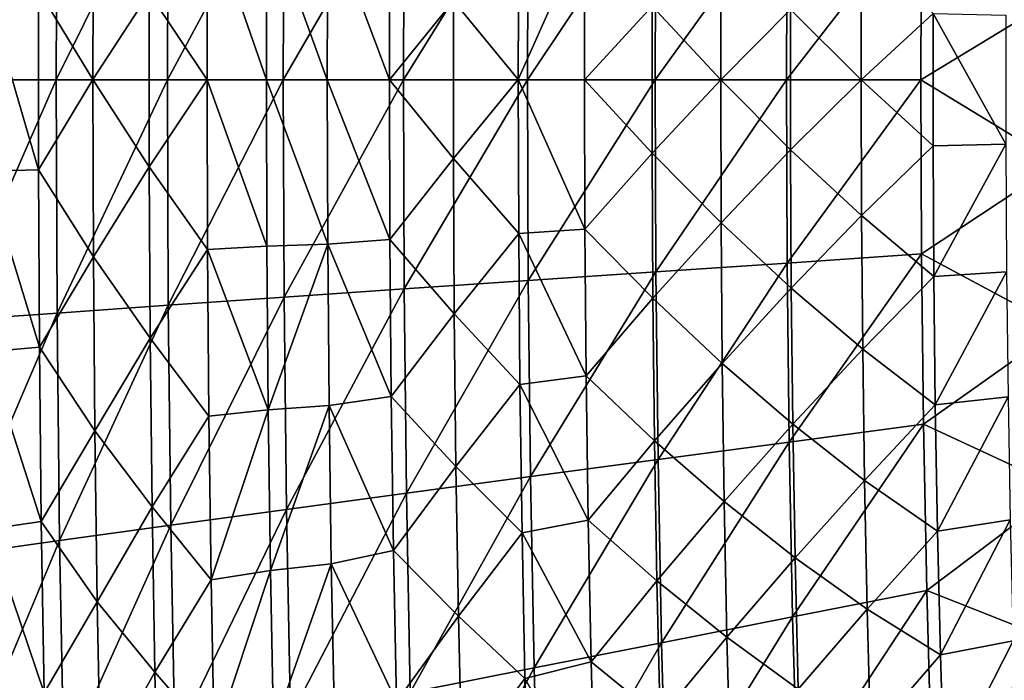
# Model space of a CAD drawing. Header units: millimetres. Extents: x -300 to 300, y -500 to 500.
# Tile 378 of 656: x -237 to -169, y -42 to 4. Entities that reach past the tile are written whole.
import ezdxf

# ---------------------------------------------------------------- set-up
doc = ezdxf.new("R2010")
doc.units = ezdxf.units.MM
doc.header["$LTSCALE"] = 81.481481
doc.layers.add('20', color=7, linetype='CONTINUOUS')
doc.layers.add('22', color=7, linetype='CONTINUOUS')

msp = doc.modelspace()

# ---------------------------------------------------------------- linework, layer by layer
at = {"layer": '20', "color": 7, "linetype": 'CONTINUOUS'}
for points in [[(-242.218, 0, 54.408), (-234.725, 16.31, 56.655), (-242.159, 16.839, 54.415), (-242.218, 0, 54.408)], [(-234.782, 0, 56.648), (-234.725, 16.31, 56.655), (-242.218, 0, 54.408), (-234.782, 0, 56.648)], [(-234.782, 0, 56.648), (-226.952, 15.764, 58.746), (-234.725, 16.31, 56.655), (-234.782, 0, 56.648)], [(-227.008, 0, 58.739), (-226.952, 15.764, 58.746), (-234.782, 0, 56.648), (-227.008, 0, 58.739)], [(-227.008, 0, 58.739), (-218.86, 15.204, 60.693), (-226.952, 15.764, 58.746), (-227.008, 0, 58.739)], [(-218.915, 0, 60.686), (-218.86, 15.204, 60.693), (-227.008, 0, 58.739), (-218.915, 0, 60.686)], [(-218.915, 0, 60.686), (-210.47, 14.627, 62.501), (-218.86, 15.204, 60.693), (-218.915, 0, 60.686)], [(-210.523, 0, 62.494), (-210.47, 14.627, 62.501), (-218.915, 0, 60.686), (-210.523, 0, 62.494)], [(-210.523, 0, 62.494), (-201.8, 14.037, 64.175), (-210.47, 14.627, 62.501), (-210.523, 0, 62.494)], [(-201.851, 0, 64.169), (-201.8, 14.037, 64.175), (-210.523, 0, 62.494), (-201.851, 0, 64.169)], [(-201.851, 0, 64.169), (-192.869, 13.432, 65.72), (-201.8, 14.037, 64.175), (-201.851, 0, 64.169)], [(-192.918, 0, 65.714), (-192.869, 13.432, 65.72), (-201.851, 0, 64.169), (-192.918, 0, 65.714)], [(-192.918, 0, 65.714), (-183.698, 12.814, 67.141), (-192.869, 13.432, 65.72), (-192.918, 0, 65.714)], [(-183.745, 0, 67.135), (-183.698, 12.814, 67.141), (-192.918, 0, 65.714), (-183.745, 0, 67.135)], [(-183.745, 0, 67.135), (-174.305, 12.182, 68.442), (-183.698, 12.814, 67.141), (-183.745, 0, 67.135)], [(-174.35, 0, 68.437), (-174.305, 12.182, 68.442), (-183.745, 0, 67.135), (-174.35, 0, 68.437)], [(-174.35, 0, 68.437), (-164.742, 5.851, 69.625), (-174.305, 12.182, 68.442), (-174.35, 0, 68.437)], [(-164.742, -5.851, 69.625), (-164.742, 5.851, 69.625), (-174.35, 0, 68.437), (-164.742, -5.851, 69.625)], [(-242.159, -16.839, 54.415), (-234.782, 0, 56.648), (-242.218, 0, 54.408), (-242.159, -16.839, 54.415)], [(-234.725, -16.31, 56.655), (-234.782, 0, 56.648), (-242.159, -16.839, 54.415), (-234.725, -16.31, 56.655)], [(-234.725, -16.31, 56.655), (-227.008, 0, 58.739), (-234.782, 0, 56.648), (-234.725, -16.31, 56.655)], [(-226.952, -15.764, 58.746), (-227.008, 0, 58.739), (-234.725, -16.31, 56.655), (-226.952, -15.764, 58.746)], [(-226.952, -15.764, 58.746), (-218.915, 0, 60.686), (-227.008, 0, 58.739), (-226.952, -15.764, 58.746)], [(-218.86, -15.204, 60.693), (-218.915, 0, 60.686), (-226.952, -15.764, 58.746), (-218.86, -15.204, 60.693)], [(-218.86, -15.204, 60.693), (-210.523, 0, 62.494), (-218.915, 0, 60.686), (-218.86, -15.204, 60.693)], [(-210.47, -14.627, 62.501), (-210.523, 0, 62.494), (-218.86, -15.204, 60.693), (-210.47, -14.627, 62.501)], [(-210.47, -14.627, 62.501), (-201.851, 0, 64.169), (-210.523, 0, 62.494), (-210.47, -14.627, 62.501)], [(-201.8, -14.037, 64.175), (-201.851, 0, 64.169), (-210.47, -14.627, 62.501), (-201.8, -14.037, 64.175)], [(-201.8, -14.037, 64.175), (-192.918, 0, 65.714), (-201.851, 0, 64.169), (-201.8, -14.037, 64.175)], [(-192.869, -13.432, 65.72), (-192.918, 0, 65.714), (-201.8, -14.037, 64.175), (-192.869, -13.432, 65.72)], [(-192.869, -13.432, 65.72), (-183.745, 0, 67.135), (-192.918, 0, 65.714), (-192.869, -13.432, 65.72)], [(-183.698, -12.814, 67.141), (-183.745, 0, 67.135), (-192.869, -13.432, 65.72), (-183.698, -12.814, 67.141)], [(-183.698, -12.814, 67.141), (-174.35, 0, 68.437), (-183.745, 0, 67.135), (-183.698, -12.814, 67.141)], [(-174.305, -12.182, 68.442), (-174.35, 0, 68.437), (-183.698, -12.814, 67.141), (-174.305, -12.182, 68.442)], [(-174.305, -12.182, 68.442), (-164.742, -5.851, 69.625), (-174.35, 0, 68.437), (-174.305, -12.182, 68.442)], [(-164.656, -17.352, 69.634), (-164.742, -5.851, 69.625), (-174.305, -12.182, 68.442), (-164.656, -17.352, 69.634)], [(-183.557, -25.33, 67.157), (-174.305, -12.182, 68.442), (-183.698, -12.814, 67.141), (-183.557, -25.33, 67.157)], [(-174.171, -24.084, 68.457), (-174.305, -12.182, 68.442), (-183.557, -25.33, 67.157), (-174.171, -24.084, 68.457)], [(-174.171, -24.084, 68.457), (-164.656, -17.352, 69.634), (-174.305, -12.182, 68.442), (-174.171, -24.084, 68.457)], [(-192.722, -26.55, 65.737), (-183.698, -12.814, 67.141), (-192.869, -13.432, 65.72), (-192.722, -26.55, 65.737)], [(-183.557, -25.33, 67.157), (-183.698, -12.814, 67.141), (-192.722, -26.55, 65.737), (-183.557, -25.33, 67.157)], [(-201.646, -27.743, 64.193), (-192.869, -13.432, 65.72), (-201.8, -14.037, 64.175), (-201.646, -27.743, 64.193)], [(-192.722, -26.55, 65.737), (-192.869, -13.432, 65.72), (-201.646, -27.743, 64.193), (-192.722, -26.55, 65.737)], [(-210.311, -28.908, 62.52), (-201.8, -14.037, 64.175), (-210.47, -14.627, 62.501), (-210.311, -28.908, 62.52)], [(-201.646, -27.743, 64.193), (-201.8, -14.037, 64.175), (-210.311, -28.908, 62.52), (-201.646, -27.743, 64.193)], [(-218.696, -30.044, 60.713), (-210.47, -14.627, 62.501), (-218.86, -15.204, 60.693), (-218.696, -30.044, 60.713)], [(-210.311, -28.908, 62.52), (-210.47, -14.627, 62.501), (-218.696, -30.044, 60.713), (-210.311, -28.908, 62.52)], [(-234.551, -32.223, 56.676), (-226.952, -15.764, 58.746), (-234.725, -16.31, 56.655), (-234.551, -32.223, 56.676)], [(-226.783, -31.149, 58.766), (-226.952, -15.764, 58.746), (-234.551, -32.223, 56.676), (-226.783, -31.149, 58.766)], [(-226.783, -31.149, 58.766), (-218.86, -15.204, 60.693), (-226.952, -15.764, 58.746), (-226.783, -31.149, 58.766)], [(-218.696, -30.044, 60.713), (-218.86, -15.204, 60.693), (-226.783, -31.149, 58.766), (-218.696, -30.044, 60.713)], [(-241.982, -33.265, 54.436), (-234.725, -16.31, 56.655), (-242.159, -16.839, 54.415), (-241.982, -33.265, 54.436)], [(-234.551, -32.223, 56.676), (-234.725, -16.31, 56.655), (-241.982, -33.265, 54.436), (-234.551, -32.223, 56.676)], [(-164.482, -28.584, 69.653), (-164.656, -17.352, 69.634), (-174.171, -24.084, 68.457), (-164.482, -28.584, 69.653)], [(-183.319, -37.552, 67.184), (-174.171, -24.084, 68.457), (-183.557, -25.33, 67.157), (-183.319, -37.552, 67.184)], [(-173.944, -35.707, 68.482), (-174.171, -24.084, 68.457), (-183.319, -37.552, 67.184), (-173.944, -35.707, 68.482)], [(-173.944, -35.707, 68.482), (-164.482, -28.584, 69.653), (-174.171, -24.084, 68.457), (-173.944, -35.707, 68.482)], [(-192.473, -39.357, 65.766), (-183.557, -25.33, 67.157), (-192.722, -26.55, 65.737), (-192.473, -39.357, 65.766)], [(-183.319, -37.552, 67.184), (-183.557, -25.33, 67.157), (-192.473, -39.357, 65.766), (-183.319, -37.552, 67.184)], [(-201.388, -41.122, 64.223), (-192.722, -26.55, 65.737), (-201.646, -27.743, 64.193), (-201.388, -41.122, 64.223)], [(-192.473, -39.357, 65.766), (-192.722, -26.55, 65.737), (-201.388, -41.122, 64.223), (-192.473, -39.357, 65.766)], [(-210.043, -42.845, 62.551), (-201.646, -27.743, 64.193), (-210.311, -28.908, 62.52), (-210.043, -42.845, 62.551)], [(-201.388, -41.122, 64.223), (-201.646, -27.743, 64.193), (-210.043, -42.845, 62.551), (-201.388, -41.122, 64.223)], [(-164.219, -39.551, 69.681), (-164.482, -28.584, 69.653), (-173.944, -35.707, 68.482), (-164.219, -39.551, 69.681)], [(-218.419, -44.524, 60.745), (-210.311, -28.908, 62.52), (-218.696, -30.044, 60.713), (-218.419, -44.524, 60.745)], [(-210.043, -42.845, 62.551), (-210.311, -28.908, 62.52), (-218.419, -44.524, 60.745), (-210.043, -42.845, 62.551)], [(-226.498, -46.158, 58.8), (-218.696, -30.044, 60.713), (-226.783, -31.149, 58.766), (-226.498, -46.158, 58.8)], [(-218.419, -44.524, 60.745), (-218.696, -30.044, 60.713), (-226.498, -46.158, 58.8), (-218.419, -44.524, 60.745)], [(-234.259, -47.744, 56.71), (-226.783, -31.149, 58.766), (-234.551, -32.223, 56.676), (-234.259, -47.744, 56.71)], [(-226.498, -46.158, 58.8), (-226.783, -31.149, 58.766), (-234.259, -47.744, 56.71), (-226.498, -46.158, 58.8)], [(-241.684, -49.282, 54.471), (-234.551, -32.223, 56.676), (-241.982, -33.265, 54.436), (-241.684, -49.282, 54.471)], [(-234.259, -47.744, 56.71), (-234.551, -32.223, 56.676), (-241.684, -49.282, 54.471), (-234.259, -47.744, 56.71)], [(-182.984, -49.481, 67.22), (-173.944, -35.707, 68.482), (-183.319, -37.552, 67.184), (-182.984, -49.481, 67.22)], [(-173.625, -47.054, 68.516), (-173.944, -35.707, 68.482), (-182.984, -49.481, 67.22), (-173.625, -47.054, 68.516)], [(-173.625, -47.054, 68.516), (-164.219, -39.551, 69.681), (-173.944, -35.707, 68.482), (-173.625, -47.054, 68.516)], [(-192.123, -51.856, 65.805), (-183.319, -37.552, 67.184), (-192.473, -39.357, 65.766), (-192.123, -51.856, 65.805)], [(-182.984, -49.481, 67.22), (-183.319, -37.552, 67.184), (-192.123, -51.856, 65.805), (-182.984, -49.481, 67.22)], [(-201.023, -54.177, 64.264), (-192.473, -39.357, 65.766), (-201.388, -41.122, 64.223), (-201.023, -54.177, 64.264)], [(-192.123, -51.856, 65.805), (-192.473, -39.357, 65.766), (-201.023, -54.177, 64.264), (-192.123, -51.856, 65.805)], [(-163.866, -50.254, 69.717), (-164.219, -39.551, 69.681), (-173.625, -47.054, 68.516), (-163.866, -50.254, 69.717)], [(-209.665, -56.441, 62.594), (-201.388, -41.122, 64.223), (-210.043, -42.845, 62.551), (-209.665, -56.441, 62.594)], [(-201.023, -54.177, 64.264), (-201.388, -41.122, 64.223), (-209.665, -56.441, 62.594), (-201.023, -54.177, 64.264)]]:
    msp.add_3dface(points, dxfattribs=at)
at = {"layer": '22', "color": 7, "linetype": 'CONTINUOUS'}
for points in [[(-232.22, 0.004, 41.775), (-236.027, 6.293, 40.629), (-232.188, 12.395, 41.779), (-232.22, 0.004, 41.775)], [(-232.22, 0.004, 41.775), (-232.188, 12.395, 41.779), (-228.282, 6.081, 42.887), (-232.22, 0.004, 41.775)], [(-224.216, 11.869, 43.963), (-224.247, -0.001, 43.96), (-228.282, 6.081, 42.887), (-224.216, 11.869, 43.963)], [(-224.216, 11.869, 43.963), (-220.096, 0.001, 44.997), (-224.247, -0.001, 43.96), (-224.216, 11.869, 43.963)], [(-220.066, 11.647, 45.001), (-220.096, 0.001, 44.997), (-224.216, 11.869, 43.963), (-220.066, 11.647, 45.001)], [(-220.066, 11.647, 45.001), (-215.842, 0, 45.999), (-220.096, 0.001, 44.997), (-220.066, 11.647, 45.001)], [(-215.811, 11.487, 46.002), (-215.842, 0, 45.999), (-220.066, 11.647, 45.001), (-215.811, 11.487, 46.002)], [(-215.811, 11.487, 46.002), (-211.487, -0.001, 46.964), (-215.842, 0, 45.999), (-215.811, 11.487, 46.002)], [(-211.457, 11.165, 46.968), (-211.487, -0.001, 46.964), (-215.811, 11.487, 46.002), (-211.457, 11.165, 46.968)], [(-211.457, 11.165, 46.968), (-207.028, 5.504, 47.895), (-211.487, -0.001, 46.964), (-211.457, 11.165, 46.968)], [(-202.462, 10.756, 48.791), (-202.491, 0.004, 48.788), (-207.028, 5.504, 47.895), (-202.462, 10.756, 48.791)], [(-202.462, 10.756, 48.791), (-197.831, 10.447, 49.65), (-202.491, 0.004, 48.788), (-202.462, 10.756, 48.791)], [(-197.831, 10.447, 49.65), (-197.859, 0.001, 49.647), (-202.491, 0.004, 48.788), (-197.831, 10.447, 49.65)], [(-197.831, 10.447, 49.65), (-193.134, 5.136, 50.471), (-197.859, 0.001, 49.647), (-197.831, 10.447, 49.65)], [(-188.316, 10.003, 51.262), (-188.343, -0.001, 51.259), (-193.134, 5.136, 50.471), (-188.316, 10.003, 51.262)], [(-188.316, 10.003, 51.262), (-183.46, 4.903, 52.013), (-188.343, -0.001, 51.259), (-188.316, 10.003, 51.262)], [(-178.492, 9.502, 52.735), (-178.518, 0, 52.732), (-183.46, 4.903, 52.013), (-178.492, 9.502, 52.735)], [(-178.492, 9.502, 52.735), (-173.492, 4.625, 53.42), (-178.518, 0, 52.732), (-178.492, 9.502, 52.735)], [(-239.722, -6.399, 39.445), (-239.722, 6.399, 39.445), (-236.027, -6.293, 40.629), (-239.722, -6.399, 39.445)], [(-236.027, -6.293, 40.629), (-239.722, 6.399, 39.445), (-236.027, 6.293, 40.629), (-236.027, -6.293, 40.629)], [(-236.027, -6.293, 40.629), (-236.027, 6.293, 40.629), (-232.22, 0.004, 41.775), (-236.027, -6.293, 40.629)], [(-232.22, 0.004, 41.775), (-228.282, 6.081, 42.887), (-228.282, -6.08, 42.887), (-232.22, 0.004, 41.775)], [(-228.282, 6.081, 42.887), (-224.247, -0.001, 43.96), (-228.282, -6.08, 42.887), (-228.282, 6.081, 42.887)], [(-207.028, 5.504, 47.895), (-207.028, -5.502, 47.895), (-211.487, -0.001, 46.964), (-207.028, 5.504, 47.895)], [(-207.028, 5.504, 47.895), (-202.491, 0.004, 48.788), (-207.028, -5.502, 47.895), (-207.028, 5.504, 47.895)], [(-193.134, 5.136, 50.471), (-193.134, -5.139, 50.471), (-197.859, 0.001, 49.647), (-193.134, 5.136, 50.471)], [(-193.134, 5.136, 50.471), (-188.343, -0.001, 51.259), (-193.134, -5.139, 50.471), (-193.134, 5.136, 50.471)], [(-183.46, 4.903, 52.013), (-183.46, -4.902, 52.013), (-188.343, -0.001, 51.259), (-183.46, 4.903, 52.013)], [(-183.46, 4.903, 52.013), (-178.518, 0, 52.732), (-183.46, -4.902, 52.013), (-183.46, 4.903, 52.013)], [(-173.492, 4.625, 53.42), (-173.492, -4.627, 53.42), (-178.518, 0, 52.732), (-173.492, 4.625, 53.42)], [(-168.406, 4.512, 54.074), (-168.406, -4.512, 54.074), (-173.492, 4.625, 53.42), (-168.406, 4.512, 54.074)], [(-173.492, 4.625, 53.42), (-168.406, -4.512, 54.074), (-173.492, -4.627, 53.42), (-173.492, 4.625, 53.42)], [(-232.188, -12.388, 41.779), (-236.027, -6.293, 40.629), (-232.22, 0.004, 41.775), (-232.188, -12.388, 41.779)], [(-232.188, -12.388, 41.779), (-232.22, 0.004, 41.775), (-228.282, -6.08, 42.887), (-232.188, -12.388, 41.779)], [(-220.096, 0.001, 44.997), (-220.066, -11.646, 45.001), (-224.247, -0.001, 43.96), (-220.096, 0.001, 44.997)], [(-215.842, 0, 45.999), (-215.811, -11.487, 46.002), (-220.096, 0.001, 44.997), (-215.842, 0, 45.999)], [(-220.096, 0.001, 44.997), (-215.811, -11.487, 46.002), (-220.066, -11.646, 45.001), (-220.096, 0.001, 44.997)], [(-211.487, -0.001, 46.964), (-211.457, -11.168, 46.968), (-215.842, 0, 45.999), (-211.487, -0.001, 46.964)], [(-215.842, 0, 45.999), (-211.457, -11.168, 46.968), (-215.811, -11.487, 46.002), (-215.842, 0, 45.999)], [(-202.491, 0.004, 48.788), (-202.462, -10.748, 48.791), (-207.028, -5.502, 47.895), (-202.491, 0.004, 48.788)], [(-197.859, 0.001, 49.647), (-197.831, -10.445, 49.65), (-202.491, 0.004, 48.788), (-197.859, 0.001, 49.647)], [(-202.491, 0.004, 48.788), (-197.831, -10.445, 49.65), (-202.462, -10.748, 48.791), (-202.491, 0.004, 48.788)], [(-197.859, 0.001, 49.647), (-193.134, -5.139, 50.471), (-197.831, -10.445, 49.65), (-197.859, 0.001, 49.647)], [(-224.247, -0.001, 43.96), (-224.216, -11.872, 43.963), (-228.282, -6.08, 42.887), (-224.247, -0.001, 43.96)], [(-224.247, -0.001, 43.96), (-220.066, -11.646, 45.001), (-224.216, -11.872, 43.963), (-224.247, -0.001, 43.96)], [(-211.487, -0.001, 46.964), (-207.028, -5.502, 47.895), (-211.457, -11.168, 46.968), (-211.487, -0.001, 46.964)], [(-188.343, -0.001, 51.259), (-188.316, -10.005, 51.262), (-193.134, -5.139, 50.471), (-188.343, -0.001, 51.259)], [(-188.343, -0.001, 51.259), (-183.46, -4.902, 52.013), (-188.316, -10.005, 51.262), (-188.343, -0.001, 51.259)], [(-178.518, 0, 52.732), (-178.492, -9.502, 52.735), (-183.46, -4.902, 52.013), (-178.518, 0, 52.732)], [(-178.518, 0, 52.732), (-173.492, -4.627, 53.42), (-178.492, -9.502, 52.735), (-178.518, 0, 52.732)], [(-173.492, -4.627, 53.42), (-173.442, -13.76, 53.425), (-178.492, -9.502, 52.735), (-173.492, -4.627, 53.42)], [(-173.492, -4.627, 53.42), (-168.406, -4.512, 54.074), (-173.442, -13.76, 53.425), (-173.492, -4.627, 53.42)], [(-168.406, -4.512, 54.074), (-168.357, -13.42, 54.079), (-173.442, -13.76, 53.425), (-168.406, -4.512, 54.074)], [(-207.028, -5.502, 47.895), (-206.969, -16.363, 47.902), (-211.457, -11.168, 46.968), (-207.028, -5.502, 47.895)], [(-207.028, -5.502, 47.895), (-202.462, -10.748, 48.791), (-206.969, -16.363, 47.902), (-207.028, -5.502, 47.895)], [(-193.134, -5.139, 50.471), (-193.079, -15.279, 50.478), (-197.831, -10.445, 49.65), (-193.134, -5.139, 50.471)], [(-193.134, -5.139, 50.471), (-188.316, -10.005, 51.262), (-193.079, -15.279, 50.478), (-193.134, -5.139, 50.471)], [(-183.46, -4.902, 52.013), (-183.407, -14.58, 52.02), (-188.316, -10.005, 51.262), (-183.46, -4.902, 52.013)], [(-183.46, -4.902, 52.013), (-178.492, -9.502, 52.735), (-183.407, -14.58, 52.02), (-183.46, -4.902, 52.013)], [(-232.188, -12.388, 41.779), (-228.282, -6.08, 42.887), (-228.218, -18.077, 42.894), (-232.188, -12.388, 41.779)], [(-228.282, -6.08, 42.887), (-224.216, -11.872, 43.963), (-228.218, -18.077, 42.894), (-228.282, -6.08, 42.887)], [(-235.963, -18.707, 40.637), (-239.722, -6.399, 39.445), (-236.027, -6.293, 40.629), (-235.963, -18.707, 40.637)], [(-239.657, -19.023, 39.453), (-239.722, -6.399, 39.445), (-235.963, -18.707, 40.637), (-239.657, -19.023, 39.453)], [(-235.963, -18.707, 40.637), (-236.027, -6.293, 40.629), (-232.188, -12.388, 41.779), (-235.963, -18.707, 40.637)], [(-178.492, -9.502, 52.735), (-178.414, -18.839, 52.744), (-183.407, -14.58, 52.02), (-178.492, -9.502, 52.735)], [(-178.492, -9.502, 52.735), (-173.442, -13.76, 53.425), (-178.414, -18.839, 52.744), (-178.492, -9.502, 52.735)], [(-188.316, -10.005, 51.262), (-188.234, -19.834, 51.271), (-193.079, -15.279, 50.478), (-188.316, -10.005, 51.262)], [(-188.316, -10.005, 51.262), (-183.407, -14.58, 52.02), (-188.234, -19.834, 51.271), (-188.316, -10.005, 51.262)], [(-202.462, -10.748, 48.791), (-202.375, -21.31, 48.802), (-206.969, -16.363, 47.902), (-202.462, -10.748, 48.791)], [(-197.831, -10.445, 49.65), (-197.746, -20.707, 49.66), (-202.462, -10.748, 48.791), (-197.831, -10.445, 49.65)], [(-202.462, -10.748, 48.791), (-197.746, -20.707, 49.66), (-202.375, -21.31, 48.802), (-202.462, -10.748, 48.791)], [(-197.831, -10.445, 49.65), (-193.079, -15.279, 50.478), (-197.746, -20.707, 49.66), (-197.831, -10.445, 49.65)], [(-220.066, -11.646, 45.001), (-219.973, -23.084, 45.012), (-224.216, -11.872, 43.963), (-220.066, -11.646, 45.001)], [(-220.066, -11.646, 45.001), (-215.811, -11.487, 46.002), (-219.973, -23.084, 45.012), (-220.066, -11.646, 45.001)], [(-215.811, -11.487, 46.002), (-215.719, -22.768, 46.014), (-219.973, -23.084, 45.012), (-215.811, -11.487, 46.002)], [(-211.457, -11.168, 46.968), (-211.368, -22.136, 46.978), (-215.811, -11.487, 46.002), (-211.457, -11.168, 46.968)], [(-215.811, -11.487, 46.002), (-211.368, -22.136, 46.978), (-215.719, -22.768, 46.014), (-215.811, -11.487, 46.002)], [(-211.457, -11.168, 46.968), (-206.969, -16.363, 47.902), (-211.368, -22.136, 46.978), (-211.457, -11.168, 46.968)], [(-232.091, -24.553, 41.791), (-235.963, -18.707, 40.637), (-232.188, -12.388, 41.779), (-232.091, -24.553, 41.791)], [(-232.091, -24.553, 41.791), (-232.188, -12.388, 41.779), (-228.218, -18.077, 42.894), (-232.091, -24.553, 41.791)], [(-224.216, -11.872, 43.963), (-224.122, -23.529, 43.975), (-228.218, -18.077, 42.894), (-224.216, -11.872, 43.963)], [(-224.216, -11.872, 43.963), (-219.973, -23.084, 45.012), (-224.122, -23.529, 43.975), (-224.216, -11.872, 43.963)], [(-173.442, -13.76, 53.425), (-173.341, -22.735, 53.437), (-178.414, -18.839, 52.744), (-173.442, -13.76, 53.425)], [(-173.442, -13.76, 53.425), (-168.357, -13.42, 54.079), (-173.341, -22.735, 53.437), (-173.442, -13.76, 53.425)], [(-168.357, -13.42, 54.079), (-168.258, -22.174, 54.09), (-173.341, -22.735, 53.437), (-168.357, -13.42, 54.079)], [(-183.407, -14.58, 52.02), (-183.3, -24.088, 52.032), (-188.234, -19.834, 51.271), (-183.407, -14.58, 52.02)], [(-183.407, -14.58, 52.02), (-178.414, -18.839, 52.744), (-183.3, -24.088, 52.032), (-183.407, -14.58, 52.02)], [(-193.079, -15.279, 50.478), (-192.968, -25.241, 50.491), (-197.746, -20.707, 49.66), (-193.079, -15.279, 50.478)], [(-193.079, -15.279, 50.478), (-188.234, -19.834, 51.271), (-192.968, -25.241, 50.491), (-193.079, -15.279, 50.478)], [(-206.969, -16.363, 47.902), (-206.851, -27.03, 47.916), (-211.368, -22.136, 46.978), (-206.969, -16.363, 47.902)], [(-206.969, -16.363, 47.902), (-202.375, -21.31, 48.802), (-206.851, -27.03, 47.916), (-206.969, -16.363, 47.902)], [(-232.091, -24.553, 41.791), (-228.218, -18.077, 42.894), (-228.091, -29.855, 42.91), (-232.091, -24.553, 41.791)], [(-228.218, -18.077, 42.894), (-224.122, -23.529, 43.975), (-228.091, -29.855, 42.91), (-228.218, -18.077, 42.894)], [(-235.833, -30.892, 40.652), (-239.657, -19.023, 39.453), (-235.963, -18.707, 40.637), (-235.833, -30.892, 40.652)], [(-239.526, -31.413, 39.469), (-239.657, -19.023, 39.453), (-235.833, -30.892, 40.652), (-239.526, -31.413, 39.469)], [(-235.833, -30.892, 40.652), (-235.963, -18.707, 40.637), (-232.091, -24.553, 41.791), (-235.833, -30.892, 40.652)], [(-178.414, -18.839, 52.744), (-178.283, -28.012, 52.759), (-183.3, -24.088, 52.032), (-178.414, -18.839, 52.744)], [(-178.414, -18.839, 52.744), (-173.341, -22.735, 53.437), (-178.283, -28.012, 52.759), (-178.414, -18.839, 52.744)], [(-188.234, -19.834, 51.271), (-188.097, -29.489, 51.287), (-192.968, -25.241, 50.491), (-188.234, -19.834, 51.271)], [(-188.234, -19.834, 51.271), (-183.3, -24.088, 52.032), (-188.097, -29.489, 51.287), (-188.234, -19.834, 51.271)], [(-202.375, -21.31, 48.802), (-202.229, -31.683, 48.819), (-206.851, -27.03, 47.916), (-202.375, -21.31, 48.802)], [(-197.746, -20.707, 49.66), (-197.605, -30.788, 49.677), (-202.375, -21.31, 48.802), (-197.746, -20.707, 49.66)], [(-202.375, -21.31, 48.802), (-197.605, -30.788, 49.677), (-202.229, -31.683, 48.819), (-202.375, -21.31, 48.802)], [(-197.746, -20.707, 49.66), (-192.968, -25.241, 50.491), (-197.605, -30.788, 49.677), (-197.746, -20.707, 49.66)], [(-211.368, -22.136, 46.978), (-211.218, -32.908, 46.996), (-215.719, -22.768, 46.014), (-211.368, -22.136, 46.978)], [(-211.368, -22.136, 46.978), (-206.851, -27.03, 47.916), (-211.218, -32.908, 46.996), (-211.368, -22.136, 46.978)], [(-173.341, -22.735, 53.437), (-168.258, -22.174, 54.09), (-173.189, -31.552, 53.454), (-173.341, -22.735, 53.437)], [(-168.258, -22.174, 54.09), (-168.109, -30.773, 54.107), (-173.189, -31.552, 53.454), (-168.258, -22.174, 54.09)], [(-224.122, -23.529, 43.975), (-219.973, -23.084, 45.012), (-223.965, -34.973, 43.993), (-224.122, -23.529, 43.975)], [(-219.973, -23.084, 45.012), (-219.818, -34.314, 45.031), (-223.965, -34.973, 43.993), (-219.973, -23.084, 45.012)], [(-219.973, -23.084, 45.012), (-215.719, -22.768, 46.014), (-219.818, -34.314, 45.031), (-219.973, -23.084, 45.012)], [(-215.719, -22.768, 46.014), (-215.564, -33.844, 46.032), (-219.818, -34.314, 45.031), (-215.719, -22.768, 46.014)], [(-215.719, -22.768, 46.014), (-211.218, -32.908, 46.996), (-215.564, -33.844, 46.032), (-215.719, -22.768, 46.014)], [(-173.341, -22.735, 53.437), (-173.189, -31.552, 53.454), (-178.283, -28.012, 52.759), (-173.341, -22.735, 53.437)], [(-224.122, -23.529, 43.975), (-223.965, -34.973, 43.993), (-228.091, -29.855, 42.91), (-224.122, -23.529, 43.975)], [(-231.927, -36.492, 41.81), (-235.833, -30.892, 40.652), (-232.091, -24.553, 41.791), (-231.927, -36.492, 41.81)], [(-231.927, -36.492, 41.81), (-232.091, -24.553, 41.791), (-228.091, -29.855, 42.91), (-231.927, -36.492, 41.81)], [(-183.3, -24.088, 52.032), (-183.139, -33.428, 52.05), (-188.097, -29.489, 51.287), (-183.3, -24.088, 52.032)], [(-183.3, -24.088, 52.032), (-178.283, -28.012, 52.759), (-183.139, -33.428, 52.05), (-183.3, -24.088, 52.032)], [(-192.968, -25.241, 50.491), (-192.8, -35.025, 50.51), (-197.605, -30.788, 49.677), (-192.968, -25.241, 50.491)], [(-192.968, -25.241, 50.491), (-188.097, -29.489, 51.287), (-192.8, -35.025, 50.51), (-192.968, -25.241, 50.491)], [(-206.851, -27.03, 47.916), (-206.673, -37.505, 47.937), (-211.218, -32.908, 46.996), (-206.851, -27.03, 47.916)], [(-206.851, -27.03, 47.916), (-202.229, -31.683, 48.819), (-206.673, -37.505, 47.937), (-206.851, -27.03, 47.916)], [(-178.283, -28.012, 52.759), (-178.099, -37.022, 52.78), (-183.139, -33.428, 52.05), (-178.283, -28.012, 52.759)], [(-178.283, -28.012, 52.759), (-173.189, -31.552, 53.454), (-178.099, -37.022, 52.78), (-178.283, -28.012, 52.759)], [(-188.097, -29.489, 51.287), (-187.904, -38.971, 51.309), (-192.8, -35.025, 50.51), (-188.097, -29.489, 51.287)], [(-188.097, -29.489, 51.287), (-183.139, -33.428, 52.05), (-187.904, -38.971, 51.309), (-188.097, -29.489, 51.287)], [(-231.927, -36.492, 41.81), (-228.091, -29.855, 42.91), (-227.899, -41.416, 42.932), (-231.927, -36.492, 41.81)], [(-228.091, -29.855, 42.91), (-223.965, -34.973, 43.993), (-227.899, -41.416, 42.932), (-228.091, -29.855, 42.91)], [(-235.637, -42.851, 40.675), (-239.526, -31.413, 39.469), (-235.833, -30.892, 40.652), (-235.637, -42.851, 40.675)], [(-235.637, -42.851, 40.675), (-235.833, -30.892, 40.652), (-231.927, -36.492, 41.81), (-235.637, -42.851, 40.675)], [(-197.605, -30.788, 49.677), (-197.405, -40.688, 49.699), (-202.229, -31.683, 48.819), (-197.605, -30.788, 49.677)], [(-197.605, -30.788, 49.677), (-192.8, -35.025, 50.51), (-197.405, -40.688, 49.699), (-197.605, -30.788, 49.677)], [(-173.189, -31.552, 53.454), (-168.109, -30.773, 54.107), (-172.985, -40.212, 53.476), (-173.189, -31.552, 53.454)], [(-168.109, -30.773, 54.107), (-167.909, -39.22, 54.128), (-172.985, -40.212, 53.476), (-168.109, -30.773, 54.107)], [(-239.328, -43.57, 39.491), (-239.526, -31.413, 39.469), (-235.637, -42.851, 40.675), (-239.328, -43.57, 39.491)], [(-173.189, -31.552, 53.454), (-172.985, -40.212, 53.476), (-178.099, -37.022, 52.78), (-173.189, -31.552, 53.454)], [(-202.229, -31.683, 48.819), (-202.023, -41.868, 48.843), (-206.673, -37.505, 47.937), (-202.229, -31.683, 48.819)], [(-202.229, -31.683, 48.819), (-197.405, -40.688, 49.699), (-202.023, -41.868, 48.843), (-202.229, -31.683, 48.819)], [(-211.218, -32.908, 46.996), (-211.007, -43.483, 47.021), (-215.564, -33.844, 46.032), (-211.218, -32.908, 46.996)], [(-211.218, -32.908, 46.996), (-206.673, -37.505, 47.937), (-211.007, -43.483, 47.021), (-211.218, -32.908, 46.996)], [(-183.139, -33.428, 52.05), (-182.922, -42.599, 52.074), (-187.904, -38.971, 51.309), (-183.139, -33.428, 52.05)], [(-183.139, -33.428, 52.05), (-178.099, -37.022, 52.78), (-182.922, -42.599, 52.074), (-183.139, -33.428, 52.05)], [(-223.965, -34.973, 43.993), (-219.818, -34.314, 45.031), (-223.743, -46.206, 44.019), (-223.965, -34.973, 43.993)], [(-219.818, -34.314, 45.031), (-219.6, -45.338, 45.056), (-223.743, -46.206, 44.019), (-219.818, -34.314, 45.031)], [(-219.818, -34.314, 45.031), (-215.564, -33.844, 46.032), (-219.6, -45.338, 45.056), (-219.818, -34.314, 45.031)], [(-215.564, -33.844, 46.032), (-215.346, -44.716, 46.057), (-219.6, -45.338, 45.056), (-215.564, -33.844, 46.032)], [(-215.564, -33.844, 46.032), (-211.007, -43.483, 47.021), (-215.346, -44.716, 46.057), (-215.564, -33.844, 46.032)], [(-223.965, -34.973, 43.993), (-223.743, -46.206, 44.019), (-227.899, -41.416, 42.932), (-223.965, -34.973, 43.993)], [(-192.8, -35.025, 50.51), (-192.575, -44.632, 50.535), (-197.405, -40.688, 49.699), (-192.8, -35.025, 50.51)], [(-192.8, -35.025, 50.51), (-187.904, -38.971, 51.309), (-192.575, -44.632, 50.535), (-192.8, -35.025, 50.51)], [(-231.697, -48.207, 41.836), (-235.637, -42.851, 40.675), (-231.927, -36.492, 41.81), (-231.697, -48.207, 41.836)], [(-231.697, -48.207, 41.836), (-231.927, -36.492, 41.81), (-227.899, -41.416, 42.932), (-231.697, -48.207, 41.836)], [(-178.099, -37.022, 52.78), (-177.861, -45.87, 52.805), (-182.922, -42.599, 52.074), (-178.099, -37.022, 52.78)], [(-178.099, -37.022, 52.78), (-172.985, -40.212, 53.476), (-177.861, -45.87, 52.805), (-178.099, -37.022, 52.78)], [(-206.673, -37.505, 47.937), (-206.434, -47.788, 47.964), (-211.007, -43.483, 47.021), (-206.673, -37.505, 47.937)], [(-206.673, -37.505, 47.937), (-202.023, -41.868, 48.843), (-206.434, -47.788, 47.964), (-206.673, -37.505, 47.937)], [(-187.904, -38.971, 51.309), (-187.654, -48.281, 51.337), (-192.575, -44.632, 50.535), (-187.904, -38.971, 51.309)], [(-187.904, -38.971, 51.309), (-182.922, -42.599, 52.074), (-187.654, -48.281, 51.337), (-187.904, -38.971, 51.309)], [(-172.985, -40.212, 53.476), (-167.909, -39.22, 54.128), (-172.728, -48.716, 53.503), (-172.985, -40.212, 53.476)], [(-167.909, -39.22, 54.128), (-167.657, -47.514, 54.155), (-172.728, -48.716, 53.503), (-167.909, -39.22, 54.128)], [(-172.985, -40.212, 53.476), (-172.728, -48.716, 53.503), (-177.861, -45.87, 52.805), (-172.985, -40.212, 53.476)], [(-197.405, -40.688, 49.699), (-197.147, -50.408, 49.728), (-202.023, -41.868, 48.843), (-197.405, -40.688, 49.699)], [(-197.405, -40.688, 49.699), (-192.575, -44.632, 50.535), (-197.147, -50.408, 49.728), (-197.405, -40.688, 49.699)], [(-231.697, -48.207, 41.836), (-227.899, -41.416, 42.932), (-227.641, -52.76, 42.961), (-231.697, -48.207, 41.836)], [(-227.899, -41.416, 42.932), (-223.743, -46.206, 44.019), (-227.641, -52.76, 42.961), (-227.899, -41.416, 42.932)], [(-202.023, -41.868, 48.843), (-201.757, -51.865, 48.873), (-206.434, -47.788, 47.964), (-202.023, -41.868, 48.843)], [(-202.023, -41.868, 48.843), (-197.147, -50.408, 49.728), (-201.757, -51.865, 48.873), (-202.023, -41.868, 48.843)]]:
    msp.add_3dface(points, dxfattribs=at)

doc.saveas('drawing.dxf')
